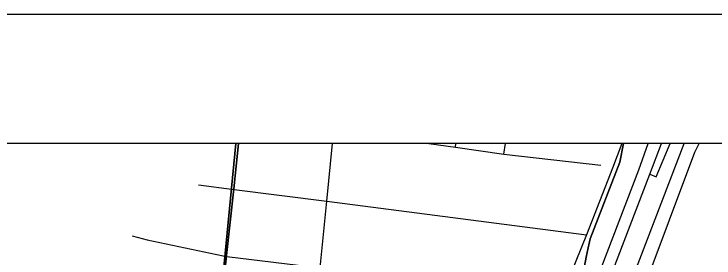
# Model space of a CAD drawing. Extents: x 0 to 34, y -3.9 to 26.2.
# Drawn here: x 3.026 to 3.566, y 20.812 to 21 of the extents above; entities that cross this region are included whole.
import ezdxf

# ---------------------------------------------------------------- set-up
doc = ezdxf.new("R2010")
doc.units = 0
for name, color, linetype in [('GM_X_City_Street', 7, 'Continuous'), ('GM_X_County_Road', 7, 'Continuous'), ('GM_X_Interchange_Ramps', 7, 'Continuous'), ('GM_X_Interstate_Route', 7, 'Continuous'), ('GM_X_State_Shield', 7, 'Continuous'), ('SH_Data', 7, 'Continuous')]:
    doc.layers.add(name, color=color, linetype=linetype)

msp = doc.modelspace()

# ---------------------------------------------------------------- linework, layer by layer
at = {"layer": 'GM_X_City_Street'}
for p, q in [((3.36641, 20.89713), (3.36679, 20.9)), ((3.40389, 20.89186), (3.4051, 20.9))]:
    msp.add_line(p, q, dxfattribs=at)
for points in [[(3.24116, 20.59794), (3.2475, 20.66079), (3.25145, 20.69995), (3.25694, 20.75438), (3.26196, 20.80419), (3.26713, 20.85547), (3.27162, 20.9)], [(3.34599, 20.9), (3.36641, 20.89713), (3.40389, 20.89186), (3.4786, 20.88336)], [(3.16802, 20.86807), (3.19547, 20.86458), (3.26713, 20.85547), (3.46766, 20.82962)], [(3.11675, 20.82889), (3.12845, 20.8256), (3.18704, 20.81335), (3.19, 20.81298), (3.26196, 20.80419), (3.44727, 20.77931)]]:
    msp.add_lwpolyline(points, dxfattribs=at)
at = {"layer": 'GM_X_County_Road'}
msp.add_lwpolyline([(3.31872, 20.43583), (3.32719, 20.45759), (3.34358, 20.48705), (3.35412, 20.50793), (3.37087, 20.53115), (3.39353, 20.56255), (3.42943, 20.61406), (3.45128, 20.65308), (3.47313, 20.69366), (3.47313, 20.69678), (3.49498, 20.74517), (3.50201, 20.76307), (3.51215, 20.78887), (3.55117, 20.89344), (3.55471, 20.9)], dxfattribs=at)
at = {"layer": 'GM_X_Interchange_Ramps'}
for points in [[(3.46602, 20.80532), (3.46746, 20.81238), (3.4689, 20.81944), (3.47034, 20.8265), (3.49325, 20.88563), (3.49629, 20.9), (2.72699, 20.9)], [(3.49502, 20.9), (3.48772, 20.88092), (3.46766, 20.82962), (3.44727, 20.77931), (3.42688, 20.73229), (3.41625, 20.71051), (3.40086, 20.67973), (3.35779, 20.60836)], [(6.25067, 20.9), (3.49629, 20.9), (3.49325, 20.88563), (3.47034, 20.8265), (3.4689, 20.81944), (3.46746, 20.81238), (3.46602, 20.80532)], [(3.47812, 20.72843), (3.49113, 20.7646), (3.54313, 20.9)], [(3.51663, 20.87635), (3.52131, 20.87428), (3.53216, 20.9)]]:
    msp.add_lwpolyline(points, dxfattribs=at)
at = {"layer": 'GM_X_Interstate_Route'}
for points in [[(3.14679, 20.40866), (3.1634, 20.56514), (3.16773, 20.60589), (3.17398, 20.66482), (3.17877, 20.70998), (3.18456, 20.76452), (3.18977, 20.8135), (3.19524, 20.86511), (3.19894, 20.9), (2.1, 20.9), (2.1, 17.39463)], [(8.9, 20.9), (3.19894, 20.9), (3.19524, 20.86511), (3.18977, 20.8135), (3.18456, 20.76452), (3.17877, 20.70998), (3.17398, 20.66482), (3.16773, 20.60589), (3.1634, 20.56514), (3.14679, 20.40866)], [(3.24983, 20.02567), (3.24901, 20.02955), (3.23815, 20.07226), (3.22652, 20.12775), (3.22192, 20.15846), (3.21974, 20.1729), (3.21819, 20.20539), (3.21885, 20.23325), (3.22192, 20.26264), (3.22915, 20.30299), (3.23902, 20.3405), (3.24868, 20.37011), (3.26556, 20.41068), (3.28201, 20.44271), (3.2921, 20.46047), (3.29517, 20.46574), (3.32204, 20.50653), (3.35899, 20.56036), (3.3976, 20.62009), (3.42907, 20.6719), (3.45232, 20.71752), (3.47228, 20.76095), (3.51663, 20.87635), (3.52554, 20.9)], [(3.38901, 20.62348), (3.42048, 20.6753), (3.44373, 20.72092), (3.46369, 20.76435), (3.50804, 20.87975), (3.51533, 20.9)]]:
    msp.add_lwpolyline(points, dxfattribs=at)
at = {"layer": 'GM_X_State_Shield'}
for points in [[(3.19681, 20.9), (2.19687, 20.9), (2.15658, 20.48238), (3.14931, 20.4095)], [(4.23132, 20.9), (3.19681, 20.9), (3.14931, 20.4095), (4.17379, 20.28139)]]:
    msp.add_lwpolyline(points, close=True, dxfattribs=at)
at = {"layer": 'SH_Data'}
msp.add_line((2, 21), (9, 21), dxfattribs=at)

doc.saveas('drawing.dxf')
